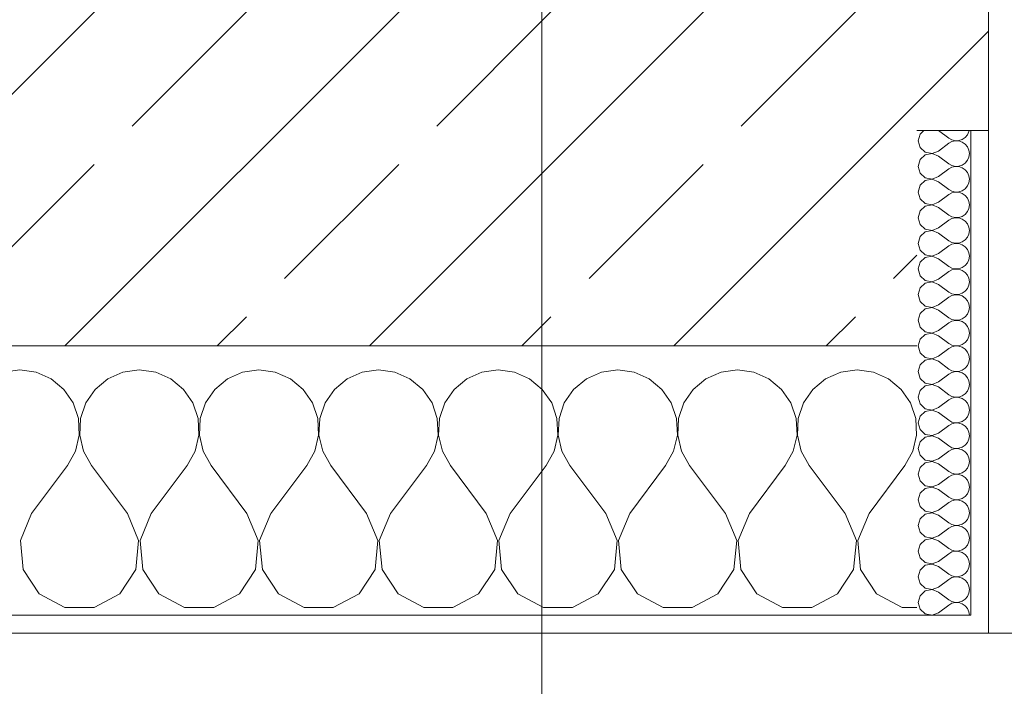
# Model space of a CAD drawing. Header units: metres. Extents: x -3.6 to 85.2, y -11 to 16.8.
# Tile 334 of 508: x 40.2 to 40.749, y -0.185 to 0.187. Entities that reach past the tile are written whole.
import ezdxf

# ---------------------------------------------------------------- set-up
doc = ezdxf.new("R2010")
doc.units = ezdxf.units.M
doc.header["$MEASUREMENT"] = 0
for name, color, linetype in [('154 - Bemaßung_ Beschriftung.Ausbau - Deckenspiegel', 7, 'Continuous'), ('604 - Struktur.Wand Aussen', 7, 'Continuous'), ('Neubau_401 - Zone.Raum_ Raumbegrenzung_ Whg.', 7, 'Continuous')]:
    doc.layers.add(name, color=color, linetype=linetype)
doc.styles.add('ERSTELLTER_STIL_2', font='txt')
doc.dimstyles.new('ERSTELLTER_STIL__1', dxfattribs={"dimtxt": 0.1, "dimasz": 0.0532, "dimexe": 0.18, "dimexo": 0.0625, "dimgap": 0, "dimtad": 1, "dimtih": 1, "dimtoh": 1, "dimzin": 0, "dimdsep": 46, "dimtxsty": 'ERSTELLTER_STIL_2', "dimblk": 'ARROWHEAD_2', "dimblk1": 'ARROWHEAD_2', "dimblk2": 'ARROWHEAD_2', "dimcen": 0.09, "dimse1": 1, "dimse2": 1, "dimclrd": 7, "dimclre": 7, "dimclrt": 7, "dimazin": 0, "dimtfac": 1, "dimtdec": 4, "dimtmove": 0, "dimatfit": 3, "dimfxl": 1, "dimtolj": 1, "dimtzin": 0, "dimarcsym": 0})
pattern_1 = [(0, (0, 0), (0, 0.08660254), [0, -0.05]), (0, (0.025, 0.0433), (0, 0.08660254), [0, -0.05])]

# ---------------------------------------------------------------- blocks, each defined once
blk = doc.blocks.new('*X130')
at = {"layer": '604 - Struktur.Wand Aussen', "color": 7, "linetype": 'Continuous', "lineweight": 5}
for p, q in [((40.2, -0.00833), (40.19089, -0.0096)), ((40.20911, -0.0096), (40.2, -0.00833)), ((40.21752, -0.01331), (40.20911, -0.0096)), ((40.25756, -0.0096), (40.24914, -0.01331)), ((40.26667, -0.00833), (40.25756, -0.0096)), ((40.27578, -0.0096), (40.26667, -0.00833)), ((40.28419, -0.01331), (40.27578, -0.0096)), ((40.32422, -0.0096), (40.31581, -0.01331)), ((40.33333, -0.00833), (40.32422, -0.0096)), ((40.34244, -0.0096), (40.33333, -0.00833)), ((40.35086, -0.01331), (40.34244, -0.0096)), ((40.39089, -0.0096), (40.38248, -0.01331)), ((40.4, -0.00833), (40.39089, -0.0096)), ((40.40911, -0.0096), (40.4, -0.00833)), ((40.41752, -0.01331), (40.40911, -0.0096)), ((40.45756, -0.0096), (40.44914, -0.01331)), ((40.46667, -0.00833), (40.45756, -0.0096)), ((40.47578, -0.0096), (40.46667, -0.00833)), ((40.48419, -0.01331), (40.47578, -0.0096)), ((40.52422, -0.0096), (40.51581, -0.01331)), ((40.53333, -0.00833), (40.52422, -0.0096)), ((40.54244, -0.0096), (40.53333, -0.00833)), ((40.55086, -0.01331), (40.54244, -0.0096)), ((40.59089, -0.0096), (40.58248, -0.01331)), ((40.6, -0.00833), (40.59089, -0.0096)), ((40.60911, -0.0096), (40.6, -0.00833)), ((40.61752, -0.01331), (40.60911, -0.0096)), ((40.65756, -0.0096), (40.64914, -0.01331)), ((40.66667, -0.00833), (40.65756, -0.0096)), ((40.67578, -0.0096), (40.66667, -0.00833)), ((40.68419, -0.01331), (40.67578, -0.0096)), ((40.22461, -0.01918), (40.21752, -0.01331)), ((40.24914, -0.01331), (40.24206, -0.01918)), ((40.29127, -0.01918), (40.28419, -0.01331)), ((40.31581, -0.01331), (40.30873, -0.01918)), ((40.35794, -0.01918), (40.35086, -0.01331)), ((40.38248, -0.01331), (40.37539, -0.01918)), ((40.42461, -0.01918), (40.41752, -0.01331)), ((40.44914, -0.01331), (40.44206, -0.01918)), ((40.49127, -0.01918), (40.48419, -0.01331)), ((40.51581, -0.01331), (40.50873, -0.01918)), ((40.55794, -0.01918), (40.55086, -0.01331)), ((40.58248, -0.01331), (40.57539, -0.01918)), ((40.62461, -0.01918), (40.61752, -0.01331)), ((40.64914, -0.01331), (40.64206, -0.01918)), ((40.69127, -0.01918), (40.68419, -0.01331)), ((40.22981, -0.02676), (40.22461, -0.01918)), ((40.24206, -0.01918), (40.23685, -0.02676)), ((40.29648, -0.02676), (40.29127, -0.01918)), ((40.30873, -0.01918), (40.30352, -0.02676)), ((40.36315, -0.02676), (40.35794, -0.01918)), ((40.37539, -0.01918), (40.37019, -0.02676)), ((40.42981, -0.02676), (40.42461, -0.01918)), ((40.44206, -0.01918), (40.43685, -0.02676)), ((40.49648, -0.02676), (40.49127, -0.01918)), ((40.50873, -0.01918), (40.50352, -0.02676)), ((40.56315, -0.02676), (40.55794, -0.01918)), ((40.57539, -0.01918), (40.57019, -0.02676)), ((40.62981, -0.02676), (40.62461, -0.01918)), ((40.64206, -0.01918), (40.63685, -0.02676)), ((40.69648, -0.02676), (40.69127, -0.01918)), ((40.23275, -0.03547), (40.22981, -0.02676)), ((40.23685, -0.02676), (40.23391, -0.03547)), ((40.29942, -0.03547), (40.29648, -0.02676)), ((40.30352, -0.02676), (40.30058, -0.03547)), ((40.36609, -0.03547), (40.36315, -0.02676)), ((40.37019, -0.02676), (40.36725, -0.03547)), ((40.43275, -0.03547), (40.42981, -0.02676)), ((40.43685, -0.02676), (40.43391, -0.03547)), ((40.49942, -0.03547), (40.49648, -0.02676)), ((40.50352, -0.02676), (40.50058, -0.03547)), ((40.56609, -0.03547), (40.56315, -0.02676)), ((40.57019, -0.02676), (40.56725, -0.03547)), ((40.63275, -0.03547), (40.62981, -0.02676)), ((40.63685, -0.02676), (40.63391, -0.03547)), ((40.69942, -0.03547), (40.69648, -0.02676)), ((40.2332, -0.04466), (40.23275, -0.03547)), ((40.23391, -0.03547), (40.23347, -0.04466)), ((40.29987, -0.04466), (40.29942, -0.03547)), ((40.30058, -0.03547), (40.30013, -0.04466)), ((40.36653, -0.04466), (40.36609, -0.03547)), ((40.36725, -0.03547), (40.3668, -0.04466)), ((40.4332, -0.04466), (40.43275, -0.03547)), ((40.43391, -0.03547), (40.43347, -0.04466)), ((40.49987, -0.04466), (40.49942, -0.03547)), ((40.50058, -0.03547), (40.50013, -0.04466)), ((40.56653, -0.04466), (40.56609, -0.03547)), ((40.56725, -0.03547), (40.5668, -0.04466)), ((40.6332, -0.04466), (40.63275, -0.03547)), ((40.63391, -0.03547), (40.63347, -0.04466)), ((40.69987, -0.04466), (40.69942, -0.03547)), ((40.23112, -0.05362), (40.2332, -0.04466)), ((40.23347, -0.04466), (40.23555, -0.05362)), ((40.29778, -0.05362), (40.29987, -0.04466)), ((40.30013, -0.04466), (40.30222, -0.05362)), ((40.36445, -0.05362), (40.36653, -0.04466)), ((40.3668, -0.04466), (40.36888, -0.05362)), ((40.43112, -0.05362), (40.4332, -0.04466)), ((40.43347, -0.04466), (40.43555, -0.05362)), ((40.49778, -0.05362), (40.49987, -0.04466)), ((40.50013, -0.04466), (40.50222, -0.05362)), ((40.56445, -0.05362), (40.56653, -0.04466)), ((40.5668, -0.04466), (40.56888, -0.05362)), ((40.63112, -0.05362), (40.6332, -0.04466)), ((40.63347, -0.04466), (40.63555, -0.05362)), ((40.69778, -0.05362), (40.69987, -0.04466)), ((40.22667, -0.06167), (40.23112, -0.05362)), ((40.23555, -0.05362), (40.24, -0.06167)), ((40.29333, -0.06167), (40.29778, -0.05362)), ((40.30222, -0.05362), (40.30667, -0.06167)), ((40.36, -0.06167), (40.36445, -0.05362)), ((40.36888, -0.05362), (40.37333, -0.06167)), ((40.42667, -0.06167), (40.43112, -0.05362)), ((40.43555, -0.05362), (40.44, -0.06167)), ((40.49333, -0.06167), (40.49778, -0.05362)), ((40.50222, -0.05362), (40.50667, -0.06167)), ((40.56, -0.06167), (40.56445, -0.05362)), ((40.56888, -0.05362), (40.57333, -0.06167)), ((40.62667, -0.06167), (40.63112, -0.05362)), ((40.63555, -0.05362), (40.64, -0.06167)), ((40.69333, -0.06167), (40.69778, -0.05362)), ((40.20667, -0.08833), (40.22667, -0.06167)), ((40.26, -0.08833), (40.24, -0.06167)), ((40.27333, -0.08833), (40.29333, -0.06167)), ((40.32667, -0.08833), (40.30667, -0.06167)), ((40.34, -0.08833), (40.36, -0.06167)), ((40.39333, -0.08833), (40.37333, -0.06167)), ((40.40667, -0.08833), (40.42667, -0.06167)), ((40.46, -0.08833), (40.44, -0.06167)), ((40.47333, -0.08833), (40.49333, -0.06167)), ((40.52667, -0.08833), (40.50667, -0.06167)), ((40.54, -0.08833), (40.56, -0.06167)), ((40.59333, -0.08833), (40.57333, -0.06167)), ((40.60667, -0.08833), (40.62667, -0.06167)), ((40.66, -0.08833), (40.64, -0.06167)), ((40.67333, -0.08833), (40.69333, -0.06167)), ((40.20667, -0.08833), (40.20038, -0.1033)), ((40.26629, -0.1033), (40.26, -0.08833)), ((40.27333, -0.08833), (40.26705, -0.1033)), ((40.33295, -0.1033), (40.32667, -0.08833)), ((40.34, -0.08833), (40.33371, -0.1033)), ((40.39962, -0.1033), (40.39333, -0.08833)), ((40.40667, -0.08833), (40.40038, -0.1033)), ((40.46629, -0.1033), (40.46, -0.08833)), ((40.47333, -0.08833), (40.46705, -0.1033)), ((40.53295, -0.1033), (40.52667, -0.08833)), ((40.54, -0.08833), (40.53371, -0.1033)), ((40.59962, -0.1033), (40.59333, -0.08833)), ((40.60667, -0.08833), (40.60038, -0.1033)), ((40.66629, -0.1033), (40.66, -0.08833)), ((40.67333, -0.08833), (40.66705, -0.1033)), ((40.20038, -0.1033), (40.20192, -0.11947)), ((40.26475, -0.11947), (40.26629, -0.1033)), ((40.26705, -0.1033), (40.26858, -0.11947)), ((40.33142, -0.11947), (40.33295, -0.1033)), ((40.33371, -0.1033), (40.33525, -0.11947)), ((40.39808, -0.11947), (40.39962, -0.1033)), ((40.40038, -0.1033), (40.40192, -0.11947)), ((40.46475, -0.11947), (40.46629, -0.1033)), ((40.46705, -0.1033), (40.46858, -0.11947)), ((40.53142, -0.11947), (40.53295, -0.1033)), ((40.53371, -0.1033), (40.53525, -0.11947)), ((40.59808, -0.11947), (40.59962, -0.1033)), ((40.60038, -0.1033), (40.60192, -0.11947)), ((40.66475, -0.11947), (40.66629, -0.1033)), ((40.66705, -0.1033), (40.66858, -0.11947)), ((40.20192, -0.11947), (40.2109, -0.13299)), ((40.25576, -0.13299), (40.26475, -0.11947)), ((40.26858, -0.11947), (40.27757, -0.13299)), ((40.32243, -0.13299), (40.33142, -0.11947)), ((40.33525, -0.11947), (40.34424, -0.13299)), ((40.3891, -0.13299), (40.39808, -0.11947)), ((40.40192, -0.11947), (40.4109, -0.13299)), ((40.45576, -0.13299), (40.46475, -0.11947)), ((40.46858, -0.11947), (40.47757, -0.13299)), ((40.52243, -0.13299), (40.53142, -0.11947)), ((40.53525, -0.11947), (40.54424, -0.13299)), ((40.5891, -0.13299), (40.59808, -0.11947)), ((40.60192, -0.11947), (40.6109, -0.13299)), ((40.65576, -0.13299), (40.66475, -0.11947)), ((40.66858, -0.11947), (40.67757, -0.13299)), ((40.2109, -0.13299), (40.22521, -0.14066)), ((40.24145, -0.14066), (40.25576, -0.13299)), ((40.27757, -0.13299), (40.29188, -0.14066)), ((40.30812, -0.14066), (40.32243, -0.13299)), ((40.34424, -0.13299), (40.35855, -0.14066)), ((40.37479, -0.14066), (40.3891, -0.13299)), ((40.4109, -0.13299), (40.42521, -0.14066)), ((40.44145, -0.14066), (40.45576, -0.13299)), ((40.47757, -0.13299), (40.49188, -0.14066)), ((40.50812, -0.14066), (40.52243, -0.13299)), ((40.54424, -0.13299), (40.55855, -0.14066)), ((40.57479, -0.14066), (40.5891, -0.13299)), ((40.6109, -0.13299), (40.62521, -0.14066)), ((40.64145, -0.14066), (40.65576, -0.13299)), ((40.67757, -0.13299), (40.69188, -0.14066)), ((40.22521, -0.14066), (40.24145, -0.14066)), ((40.29188, -0.14066), (40.30812, -0.14066)), ((40.35855, -0.14066), (40.37479, -0.14066)), ((40.42521, -0.14066), (40.44145, -0.14066)), ((40.49188, -0.14066), (40.50812, -0.14066)), ((40.55855, -0.14066), (40.57479, -0.14066)), ((40.62521, -0.14066), (40.64145, -0.14066)), ((40.69188, -0.14066), (40.7, -0.14066))]:
    blk.add_line(p, q, dxfattribs=at)
blk = doc.blocks.new('*X136')
at = {"layer": '604 - Struktur.Wand Aussen', "color": 7, "linetype": 'Continuous', "lineweight": 5}
for p, q in [((40.70178, 0.12304), (40.70071, 0.11929)), ((40.70392, 0.125), (40.70178, 0.12304)), ((40.71214, 0.125), (40.71786, 0.12071)), ((40.72534, 0.12004), (40.72696, 0.12116)), ((40.72696, 0.12116), (40.72822, 0.12267)), ((40.72822, 0.12267), (40.72901, 0.12448)), ((40.72901, 0.12448), (40.72909, 0.125)), ((40.70071, 0.11929), (40.70178, 0.11553)), ((40.70178, 0.11553), (40.70466, 0.1129)), ((40.71214, 0.11357), (40.71786, 0.11786)), ((40.71786, 0.12071), (40.71958, 0.11976)), ((40.71958, 0.11881), (40.71786, 0.11786)), ((40.71958, 0.11976), (40.7215, 0.11931)), ((40.7215, 0.11926), (40.71958, 0.11881)), ((40.7215, 0.11931), (40.72347, 0.11941)), ((40.72347, 0.11916), (40.7215, 0.11926)), ((40.72347, 0.11941), (40.72534, 0.12004)), ((40.72534, 0.11853), (40.72347, 0.11916)), ((40.72696, 0.11742), (40.72534, 0.11853)), ((40.72822, 0.1159), (40.72696, 0.11742)), ((40.72901, 0.11409), (40.72822, 0.1159)), ((40.70466, 0.11139), (40.70178, 0.10876)), ((40.70466, 0.1129), (40.7085, 0.11217)), ((40.7085, 0.11211), (40.70466, 0.11139)), ((40.7085, 0.11217), (40.71214, 0.11357)), ((40.71214, 0.11071), (40.7085, 0.11211)), ((40.71214, 0.11071), (40.71786, 0.10643)), ((40.72822, 0.10839), (40.72901, 0.11019)), ((40.72929, 0.11214), (40.72901, 0.11409)), ((40.72901, 0.11019), (40.72929, 0.11214)), ((40.70178, 0.10876), (40.70071, 0.105)), ((40.70071, 0.105), (40.70178, 0.10124)), ((40.71786, 0.10643), (40.71958, 0.10547)), ((40.71958, 0.10453), (40.71786, 0.10357)), ((40.71958, 0.10547), (40.7215, 0.10503)), ((40.7215, 0.10497), (40.71958, 0.10453)), ((40.7215, 0.10503), (40.72347, 0.10512)), ((40.72347, 0.10488), (40.7215, 0.10497)), ((40.72347, 0.10512), (40.72534, 0.10575)), ((40.72534, 0.10425), (40.72347, 0.10488)), ((40.72534, 0.10575), (40.72696, 0.10687)), ((40.72696, 0.10687), (40.72822, 0.10839)), ((40.70178, 0.10124), (40.70466, 0.09861)), ((40.7085, 0.09789), (40.71214, 0.09929)), ((40.71214, 0.09929), (40.71786, 0.10357)), ((40.72696, 0.10313), (40.72534, 0.10425)), ((40.72822, 0.10161), (40.72696, 0.10313)), ((40.72901, 0.09981), (40.72822, 0.10161)), ((40.72929, 0.09786), (40.72901, 0.09981)), ((40.70178, 0.09447), (40.70071, 0.09071)), ((40.70466, 0.0971), (40.70178, 0.09447)), ((40.70466, 0.09861), (40.7085, 0.09789)), ((40.7085, 0.09783), (40.70466, 0.0971)), ((40.71214, 0.09643), (40.7085, 0.09783)), ((40.71214, 0.09643), (40.71786, 0.09214)), ((40.72696, 0.09258), (40.72822, 0.0941)), ((40.72822, 0.0941), (40.72901, 0.09591)), ((40.72901, 0.09591), (40.72929, 0.09786)), ((40.70071, 0.09071), (40.70178, 0.08696)), ((40.71214, 0.085), (40.71786, 0.08929)), ((40.71786, 0.09214), (40.71958, 0.09119)), ((40.71958, 0.09024), (40.71786, 0.08929)), ((40.71958, 0.09119), (40.7215, 0.09074)), ((40.7215, 0.09069), (40.71958, 0.09024)), ((40.7215, 0.09074), (40.72347, 0.09084)), ((40.72347, 0.09059), (40.7215, 0.09069)), ((40.72347, 0.09084), (40.72534, 0.09147)), ((40.72534, 0.08996), (40.72347, 0.09059)), ((40.72534, 0.09147), (40.72696, 0.09258)), ((40.72696, 0.08884), (40.72534, 0.08996)), ((40.72822, 0.08733), (40.72696, 0.08884)), ((40.70178, 0.08696), (40.70466, 0.08433)), ((40.70466, 0.08282), (40.70178, 0.08018)), ((40.70466, 0.08433), (40.7085, 0.0836)), ((40.7085, 0.08354), (40.70466, 0.08282)), ((40.7085, 0.0836), (40.71214, 0.085)), ((40.71214, 0.08214), (40.7085, 0.08354)), ((40.72901, 0.08552), (40.72822, 0.08733)), ((40.72929, 0.08357), (40.72901, 0.08552)), ((40.72901, 0.08162), (40.72929, 0.08357)), ((40.70178, 0.08018), (40.70071, 0.07643)), ((40.71214, 0.08214), (40.71786, 0.07786)), ((40.71786, 0.07786), (40.71958, 0.0769)), ((40.71958, 0.0769), (40.7215, 0.07646)), ((40.72347, 0.07655), (40.72534, 0.07718)), ((40.72534, 0.07718), (40.72696, 0.0783)), ((40.72696, 0.0783), (40.72822, 0.07982)), ((40.72822, 0.07982), (40.72901, 0.08162)), ((40.70071, 0.07643), (40.70178, 0.07267)), ((40.70178, 0.07267), (40.70466, 0.07004)), ((40.71214, 0.07071), (40.71786, 0.075)), ((40.71958, 0.07595), (40.71786, 0.075)), ((40.7215, 0.0764), (40.71958, 0.07595)), ((40.7215, 0.07646), (40.72347, 0.07655)), ((40.72347, 0.0763), (40.7215, 0.0764)), ((40.72534, 0.07567), (40.72347, 0.0763)), ((40.72696, 0.07456), (40.72534, 0.07567)), ((40.72822, 0.07304), (40.72696, 0.07456)), ((40.72901, 0.07124), (40.72822, 0.07304)), ((40.70178, 0.0659), (40.70071, 0.06214)), ((40.70466, 0.06853), (40.70178, 0.0659)), ((40.70466, 0.07004), (40.7085, 0.06931)), ((40.7085, 0.06926), (40.70466, 0.06853)), ((40.7085, 0.06931), (40.71214, 0.07071)), ((40.71214, 0.06786), (40.7085, 0.06926)), ((40.71214, 0.06786), (40.71786, 0.06357)), ((40.72822, 0.06553), (40.72901, 0.06733)), ((40.72929, 0.06929), (40.72901, 0.07124)), ((40.72901, 0.06733), (40.72929, 0.06929)), ((40.70071, 0.06214), (40.70178, 0.05839)), ((40.71214, 0.05643), (40.71786, 0.06071)), ((40.71786, 0.06357), (40.71958, 0.06262)), ((40.71958, 0.06167), (40.71786, 0.06071)), ((40.71958, 0.06262), (40.7215, 0.06217)), ((40.7215, 0.06211), (40.71958, 0.06167)), ((40.7215, 0.06217), (40.72347, 0.06227)), ((40.72347, 0.06202), (40.7215, 0.06211)), ((40.72347, 0.06227), (40.72534, 0.0629)), ((40.72534, 0.06139), (40.72347, 0.06202)), ((40.72534, 0.0629), (40.72696, 0.06401)), ((40.72696, 0.06027), (40.72534, 0.06139)), ((40.72696, 0.06401), (40.72822, 0.06553)), ((40.70178, 0.05839), (40.70466, 0.05575)), ((40.70466, 0.05575), (40.7085, 0.05503)), ((40.7085, 0.05497), (40.70466, 0.05425)), ((40.7085, 0.05503), (40.71214, 0.05643)), ((40.71214, 0.05357), (40.7085, 0.05497)), ((40.72822, 0.05876), (40.72696, 0.06027)), ((40.72901, 0.05695), (40.72822, 0.05876)), ((40.72929, 0.055), (40.72901, 0.05695)), ((40.72901, 0.05305), (40.72929, 0.055)), ((40.70178, 0.05161), (40.70071, 0.04786)), ((40.70466, 0.05425), (40.70178, 0.05161)), ((40.71214, 0.05357), (40.71786, 0.04929)), ((40.72534, 0.04861), (40.72696, 0.04973)), ((40.72696, 0.04973), (40.72822, 0.05124)), ((40.72822, 0.05124), (40.72901, 0.05305)), ((40.70071, 0.04786), (40.70178, 0.0441)), ((40.70178, 0.0441), (40.70466, 0.04147)), ((40.71214, 0.04214), (40.71786, 0.04643)), ((40.71786, 0.04929), (40.71958, 0.04833)), ((40.71958, 0.04738), (40.71786, 0.04643)), ((40.71958, 0.04833), (40.7215, 0.04789)), ((40.7215, 0.04783), (40.71958, 0.04738)), ((40.7215, 0.04789), (40.72347, 0.04798)), ((40.72347, 0.04773), (40.7215, 0.04783)), ((40.72347, 0.04798), (40.72534, 0.04861)), ((40.72534, 0.0471), (40.72347, 0.04773)), ((40.72696, 0.04599), (40.72534, 0.0471)), ((40.72822, 0.04447), (40.72696, 0.04599)), ((40.72901, 0.04267), (40.72822, 0.04447)), ((40.70466, 0.03996), (40.70178, 0.03733)), ((40.70466, 0.04147), (40.7085, 0.04074)), ((40.7085, 0.04069), (40.70466, 0.03996)), ((40.7085, 0.04074), (40.71214, 0.04214)), ((40.71214, 0.03929), (40.7085, 0.04069)), ((40.71214, 0.03929), (40.71786, 0.035)), ((40.72822, 0.03696), (40.72901, 0.03876)), ((40.72929, 0.04071), (40.72901, 0.04267)), ((40.72901, 0.03876), (40.72929, 0.04071)), ((40.70178, 0.03733), (40.70071, 0.03357)), ((40.70071, 0.03357), (40.70178, 0.02982)), ((40.71786, 0.035), (40.71958, 0.03405)), ((40.71958, 0.0331), (40.71786, 0.03214)), ((40.71958, 0.03405), (40.7215, 0.0336)), ((40.7215, 0.03354), (40.71958, 0.0331)), ((40.7215, 0.0336), (40.72347, 0.0337)), ((40.72347, 0.03345), (40.7215, 0.03354)), ((40.72347, 0.0337), (40.72534, 0.03433)), ((40.72534, 0.03282), (40.72347, 0.03345)), ((40.72534, 0.03433), (40.72696, 0.03544)), ((40.72696, 0.03544), (40.72822, 0.03696)), ((40.70178, 0.02982), (40.70466, 0.02718)), ((40.7085, 0.02646), (40.71214, 0.02786)), ((40.71214, 0.02786), (40.71786, 0.03214)), ((40.72696, 0.0317), (40.72534, 0.03282)), ((40.72822, 0.03018), (40.72696, 0.0317)), ((40.72901, 0.02838), (40.72822, 0.03018)), ((40.72929, 0.02643), (40.72901, 0.02838)), ((40.70178, 0.02304), (40.70071, 0.01929)), ((40.70466, 0.02567), (40.70178, 0.02304)), ((40.70466, 0.02718), (40.7085, 0.02646)), ((40.7085, 0.0264), (40.70466, 0.02567)), ((40.71214, 0.025), (40.7085, 0.0264)), ((40.71214, 0.025), (40.71786, 0.02071)), ((40.72696, 0.02116), (40.72822, 0.02267)), ((40.72822, 0.02267), (40.72901, 0.02448)), ((40.72901, 0.02448), (40.72929, 0.02643)), ((40.70071, 0.01929), (40.70178, 0.01553)), ((40.71214, 0.01357), (40.71786, 0.01786)), ((40.71786, 0.02071), (40.71958, 0.01976)), ((40.71958, 0.01881), (40.71786, 0.01786)), ((40.71958, 0.01976), (40.7215, 0.01931)), ((40.7215, 0.01926), (40.71958, 0.01881)), ((40.7215, 0.01931), (40.72347, 0.01941)), ((40.72347, 0.01916), (40.7215, 0.01926)), ((40.72347, 0.01941), (40.72534, 0.02004)), ((40.72534, 0.01853), (40.72347, 0.01916)), ((40.72534, 0.02004), (40.72696, 0.02116)), ((40.72696, 0.01742), (40.72534, 0.01853)), ((40.72822, 0.0159), (40.72696, 0.01742)), ((40.70178, 0.01553), (40.70466, 0.0129)), ((40.70466, 0.01139), (40.70178, 0.00876)), ((40.70466, 0.0129), (40.7085, 0.01217)), ((40.7085, 0.01211), (40.70466, 0.01139)), ((40.7085, 0.01217), (40.71214, 0.01357)), ((40.71214, 0.01071), (40.7085, 0.01211)), ((40.72901, 0.01409), (40.72822, 0.0159)), ((40.72929, 0.01214), (40.72901, 0.01409)), ((40.72901, 0.01019), (40.72929, 0.01214)), ((40.70178, 0.00876), (40.70071, 0.005)), ((40.71214, 0.01071), (40.71786, 0.00643)), ((40.71786, 0.00643), (40.71958, 0.00547)), ((40.72347, 0.00512), (40.72534, 0.00575)), ((40.72534, 0.00575), (40.72696, 0.00687)), ((40.72696, 0.00687), (40.72822, 0.00839)), ((40.72822, 0.00839), (40.72901, 0.01019)), ((40.70071, 0.005), (40.70178, 0.00124)), ((40.70178, 0.00124), (40.70466, -0.00139)), ((40.71214, -0.00071), (40.71786, 0.00357)), ((40.71958, 0.00453), (40.71786, 0.00357)), ((40.71958, 0.00547), (40.7215, 0.00503)), ((40.7215, 0.00497), (40.71958, 0.00453)), ((40.7215, 0.00503), (40.72347, 0.00512)), ((40.72347, 0.00488), (40.7215, 0.00497)), ((40.72534, 0.00425), (40.72347, 0.00488)), ((40.72696, 0.00313), (40.72534, 0.00425)), ((40.72822, 0.00161), (40.72696, 0.00313)), ((40.72901, -0.00019), (40.72822, 0.00161)), ((40.70466, -0.0029), (40.70178, -0.00553)), ((40.70466, -0.00139), (40.7085, -0.00211)), ((40.7085, -0.00217), (40.70466, -0.0029)), ((40.7085, -0.00211), (40.71214, -0.00071)), ((40.71214, -0.00357), (40.7085, -0.00217)), ((40.71214, -0.00357), (40.71786, -0.00786)), ((40.72822, -0.0059), (40.72901, -0.00409)), ((40.72929, -0.00214), (40.72901, -0.00019)), ((40.72901, -0.00409), (40.72929, -0.00214)), ((40.70178, -0.00553), (40.70071, -0.00929)), ((40.70071, -0.00929), (40.70178, -0.01304)), ((40.71214, -0.015), (40.71786, -0.01071)), ((40.71786, -0.00786), (40.71958, -0.00881)), ((40.71958, -0.00976), (40.71786, -0.01071)), ((40.71958, -0.00881), (40.7215, -0.00926)), ((40.7215, -0.00931), (40.71958, -0.00976)), ((40.7215, -0.00926), (40.72347, -0.00916)), ((40.72347, -0.00941), (40.7215, -0.00931)), ((40.72347, -0.00916), (40.72534, -0.00853)), ((40.72534, -0.01004), (40.72347, -0.00941)), ((40.72534, -0.00853), (40.72696, -0.00742)), ((40.72696, -0.01116), (40.72534, -0.01004)), ((40.72696, -0.00742), (40.72822, -0.0059)), ((40.70178, -0.01304), (40.70466, -0.01567)), ((40.70466, -0.01567), (40.7085, -0.0164)), ((40.7085, -0.01646), (40.70466, -0.01718)), ((40.7085, -0.0164), (40.71214, -0.015)), ((40.71214, -0.01786), (40.7085, -0.01646)), ((40.72822, -0.01267), (40.72696, -0.01116)), ((40.72901, -0.01448), (40.72822, -0.01267)), ((40.72929, -0.01643), (40.72901, -0.01448)), ((40.72901, -0.01838), (40.72929, -0.01643)), ((40.70178, -0.01982), (40.70071, -0.02357)), ((40.70466, -0.01718), (40.70178, -0.01982)), ((40.71214, -0.01786), (40.71786, -0.02214)), ((40.72534, -0.02282), (40.72696, -0.0217)), ((40.72696, -0.0217), (40.72822, -0.02018)), ((40.72822, -0.02018), (40.72901, -0.01838)), ((40.70071, -0.02357), (40.70178, -0.02733)), ((40.70178, -0.02733), (40.70466, -0.02996)), ((40.71214, -0.02929), (40.71786, -0.025)), ((40.71786, -0.02214), (40.71958, -0.0231)), ((40.71958, -0.02405), (40.71786, -0.025)), ((40.71958, -0.0231), (40.7215, -0.02354)), ((40.7215, -0.0236), (40.71958, -0.02405)), ((40.7215, -0.02354), (40.72347, -0.02345)), ((40.72347, -0.0237), (40.7215, -0.0236)), ((40.72347, -0.02345), (40.72534, -0.02282)), ((40.72534, -0.02433), (40.72347, -0.0237)), ((40.72696, -0.02544), (40.72534, -0.02433)), ((40.72822, -0.02696), (40.72696, -0.02544)), ((40.72901, -0.02876), (40.72822, -0.02696)), ((40.70466, -0.03147), (40.70178, -0.0341)), ((40.70466, -0.02996), (40.7085, -0.03069)), ((40.7085, -0.03074), (40.70466, -0.03147)), ((40.7085, -0.03069), (40.71214, -0.02929)), ((40.71214, -0.03214), (40.7085, -0.03074)), ((40.71214, -0.03214), (40.71786, -0.03643)), ((40.72822, -0.03447), (40.72901, -0.03267)), ((40.72929, -0.03071), (40.72901, -0.02876)), ((40.72901, -0.03267), (40.72929, -0.03071)), ((40.70178, -0.0341), (40.70071, -0.03786)), ((40.70071, -0.03786), (40.70178, -0.04161)), ((40.71786, -0.03643), (40.71958, -0.03738)), ((40.71958, -0.03833), (40.71786, -0.03929)), ((40.71958, -0.03738), (40.7215, -0.03783)), ((40.7215, -0.03789), (40.71958, -0.03833)), ((40.7215, -0.03783), (40.72347, -0.03773)), ((40.72347, -0.03798), (40.7215, -0.03789)), ((40.72347, -0.03773), (40.72534, -0.0371)), ((40.72534, -0.03861), (40.72347, -0.03798)), ((40.72534, -0.0371), (40.72696, -0.03599)), ((40.72696, -0.03599), (40.72822, -0.03447)), ((40.70178, -0.04161), (40.70466, -0.04425)), ((40.7085, -0.04497), (40.71214, -0.04357)), ((40.71214, -0.04357), (40.71786, -0.03929)), ((40.72696, -0.03973), (40.72534, -0.03861)), ((40.72822, -0.04124), (40.72696, -0.03973)), ((40.72901, -0.04305), (40.72822, -0.04124)), ((40.72929, -0.045), (40.72901, -0.04305)), ((40.70178, -0.04839), (40.70071, -0.05214)), ((40.70466, -0.04575), (40.70178, -0.04839)), ((40.70466, -0.04425), (40.7085, -0.04497)), ((40.7085, -0.04503), (40.70466, -0.04575)), ((40.71214, -0.04643), (40.7085, -0.04503)), ((40.71214, -0.04643), (40.71786, -0.05071)), ((40.72696, -0.05027), (40.72822, -0.04876)), ((40.72822, -0.04876), (40.72901, -0.04695)), ((40.72901, -0.04695), (40.72929, -0.045)), ((40.70071, -0.05214), (40.70178, -0.0559)), ((40.71214, -0.05786), (40.71786, -0.05357)), ((40.71786, -0.05071), (40.71958, -0.05167)), ((40.71958, -0.05262), (40.71786, -0.05357)), ((40.71958, -0.05167), (40.7215, -0.05211)), ((40.7215, -0.05217), (40.71958, -0.05262)), ((40.7215, -0.05211), (40.72347, -0.05202)), ((40.72347, -0.05227), (40.7215, -0.05217)), ((40.72347, -0.05202), (40.72534, -0.05139)), ((40.72534, -0.0529), (40.72347, -0.05227)), ((40.72534, -0.05139), (40.72696, -0.05027)), ((40.72696, -0.05401), (40.72534, -0.0529)), ((40.72822, -0.05553), (40.72696, -0.05401)), ((40.70178, -0.0559), (40.70466, -0.05853)), ((40.70466, -0.06004), (40.70178, -0.06267)), ((40.70466, -0.05853), (40.7085, -0.05926)), ((40.7085, -0.05931), (40.70466, -0.06004)), ((40.7085, -0.05926), (40.71214, -0.05786)), ((40.71214, -0.06071), (40.7085, -0.05931)), ((40.72901, -0.05733), (40.72822, -0.05553)), ((40.72929, -0.05929), (40.72901, -0.05733)), ((40.72901, -0.06124), (40.72929, -0.05929)), ((40.70178, -0.06267), (40.70071, -0.06643)), ((40.71214, -0.06071), (40.71786, -0.065)), ((40.71786, -0.065), (40.71958, -0.06595)), ((40.72347, -0.0663), (40.72534, -0.06567)), ((40.72534, -0.06567), (40.72696, -0.06456)), ((40.72696, -0.06456), (40.72822, -0.06304)), ((40.72822, -0.06304), (40.72901, -0.06124)), ((40.70071, -0.06643), (40.70178, -0.07018)), ((40.70178, -0.07018), (40.70466, -0.07282)), ((40.71214, -0.07214), (40.71786, -0.06786)), ((40.71958, -0.0669), (40.71786, -0.06786)), ((40.71958, -0.06595), (40.7215, -0.0664)), ((40.7215, -0.06646), (40.71958, -0.0669)), ((40.7215, -0.0664), (40.72347, -0.0663)), ((40.72347, -0.06655), (40.7215, -0.06646)), ((40.72534, -0.06718), (40.72347, -0.06655)), ((40.72696, -0.0683), (40.72534, -0.06718)), ((40.72822, -0.06982), (40.72696, -0.0683)), ((40.72901, -0.07162), (40.72822, -0.06982)), ((40.70466, -0.07433), (40.70178, -0.07696)), ((40.70466, -0.07282), (40.7085, -0.07354)), ((40.7085, -0.0736), (40.70466, -0.07433)), ((40.7085, -0.07354), (40.71214, -0.07214)), ((40.71214, -0.075), (40.7085, -0.0736)), ((40.71214, -0.075), (40.71786, -0.07929)), ((40.72822, -0.07733), (40.72901, -0.07552)), ((40.72929, -0.07357), (40.72901, -0.07162)), ((40.72901, -0.07552), (40.72929, -0.07357)), ((40.70178, -0.07696), (40.70071, -0.08071)), ((40.70071, -0.08071), (40.70178, -0.08447)), ((40.71214, -0.08643), (40.71786, -0.08214)), ((40.71786, -0.07929), (40.71958, -0.08024)), ((40.71958, -0.08119), (40.71786, -0.08214)), ((40.71958, -0.08024), (40.7215, -0.08069)), ((40.7215, -0.08074), (40.71958, -0.08119)), ((40.7215, -0.08069), (40.72347, -0.08059)), ((40.72347, -0.08084), (40.7215, -0.08074)), ((40.72347, -0.08059), (40.72534, -0.07996)), ((40.72534, -0.08147), (40.72347, -0.08084)), ((40.72534, -0.07996), (40.72696, -0.07884)), ((40.72696, -0.08258), (40.72534, -0.08147)), ((40.72696, -0.07884), (40.72822, -0.07733)), ((40.70178, -0.08447), (40.70466, -0.0871)), ((40.70466, -0.0871), (40.7085, -0.08783)), ((40.7085, -0.08783), (40.71214, -0.08643)), ((40.72822, -0.0841), (40.72696, -0.08258)), ((40.72901, -0.08591), (40.72822, -0.0841)), ((40.72929, -0.08786), (40.72901, -0.08591)), ((40.70178, -0.09124), (40.70071, -0.095)), ((40.70466, -0.08861), (40.70178, -0.09124)), ((40.7085, -0.08789), (40.70466, -0.08861)), ((40.71214, -0.08929), (40.7085, -0.08789)), ((40.71214, -0.08929), (40.71786, -0.09357)), ((40.72534, -0.09425), (40.72696, -0.09313)), ((40.72696, -0.09313), (40.72822, -0.09161)), ((40.72822, -0.09161), (40.72901, -0.08981)), ((40.72901, -0.08981), (40.72929, -0.08786)), ((40.70071, -0.095), (40.70178, -0.09876)), ((40.70178, -0.09876), (40.70466, -0.10139)), ((40.71214, -0.10071), (40.71786, -0.09643)), ((40.71786, -0.09357), (40.71958, -0.09453)), ((40.71958, -0.09547), (40.71786, -0.09643)), ((40.71958, -0.09453), (40.7215, -0.09497)), ((40.7215, -0.09503), (40.71958, -0.09547)), ((40.7215, -0.09497), (40.72347, -0.09488)), ((40.72347, -0.09512), (40.7215, -0.09503)), ((40.72347, -0.09488), (40.72534, -0.09425)), ((40.72534, -0.09575), (40.72347, -0.09512)), ((40.72696, -0.09687), (40.72534, -0.09575)), ((40.72822, -0.09839), (40.72696, -0.09687)), ((40.72901, -0.10019), (40.72822, -0.09839)), ((40.70466, -0.1029), (40.70178, -0.10553)), ((40.70466, -0.10139), (40.7085, -0.10211)), ((40.7085, -0.10217), (40.70466, -0.1029)), ((40.7085, -0.10211), (40.71214, -0.10071)), ((40.71214, -0.10357), (40.7085, -0.10217)), ((40.71214, -0.10357), (40.71786, -0.10786)), ((40.72822, -0.1059), (40.72901, -0.10409)), ((40.72929, -0.10214), (40.72901, -0.10019)), ((40.72901, -0.10409), (40.72929, -0.10214)), ((40.70178, -0.10553), (40.70071, -0.10929)), ((40.70071, -0.10929), (40.70178, -0.11304)), ((40.71786, -0.10786), (40.71958, -0.10881)), ((40.71958, -0.10881), (40.7215, -0.10926)), ((40.7215, -0.10931), (40.71958, -0.10976)), ((40.7215, -0.10926), (40.72347, -0.10916)), ((40.72347, -0.10941), (40.7215, -0.10931)), ((40.72347, -0.10916), (40.72534, -0.10853)), ((40.72534, -0.11004), (40.72347, -0.10941)), ((40.72534, -0.10853), (40.72696, -0.10742)), ((40.72696, -0.10742), (40.72822, -0.1059)), ((40.70178, -0.11304), (40.70466, -0.11567)), ((40.7085, -0.1164), (40.71214, -0.115)), ((40.71214, -0.115), (40.71786, -0.11071)), ((40.71958, -0.10976), (40.71786, -0.11071)), ((40.72696, -0.11116), (40.72534, -0.11004)), ((40.72822, -0.11267), (40.72696, -0.11116)), ((40.72901, -0.11448), (40.72822, -0.11267)), ((40.72929, -0.11643), (40.72901, -0.11448)), ((40.70178, -0.11982), (40.70071, -0.12357)), ((40.70466, -0.11718), (40.70178, -0.11982)), ((40.70466, -0.11567), (40.7085, -0.1164)), ((40.7085, -0.11646), (40.70466, -0.11718)), ((40.71214, -0.11786), (40.7085, -0.11646)), ((40.71214, -0.11786), (40.71786, -0.12214)), ((40.72696, -0.1217), (40.72822, -0.12018)), ((40.72822, -0.12018), (40.72901, -0.11838)), ((40.72901, -0.11838), (40.72929, -0.11643)), ((40.70071, -0.12357), (40.70178, -0.12733)), ((40.71214, -0.12929), (40.71786, -0.125)), ((40.71786, -0.12214), (40.71958, -0.1231)), ((40.71958, -0.12405), (40.71786, -0.125)), ((40.71958, -0.1231), (40.7215, -0.12354)), ((40.7215, -0.1236), (40.71958, -0.12405)), ((40.7215, -0.12354), (40.72347, -0.12345)), ((40.72347, -0.1237), (40.7215, -0.1236)), ((40.72347, -0.12345), (40.72534, -0.12282)), ((40.72534, -0.12433), (40.72347, -0.1237)), ((40.72534, -0.12282), (40.72696, -0.1217)), ((40.72696, -0.12544), (40.72534, -0.12433)), ((40.72822, -0.12696), (40.72696, -0.12544)), ((40.70178, -0.12733), (40.70466, -0.12996)), ((40.70466, -0.13147), (40.70178, -0.1341)), ((40.70466, -0.12996), (40.7085, -0.13069)), ((40.7085, -0.13074), (40.70466, -0.13147)), ((40.7085, -0.13069), (40.71214, -0.12929)), ((40.71214, -0.13214), (40.7085, -0.13074)), ((40.72901, -0.12876), (40.72822, -0.12696)), ((40.72929, -0.13071), (40.72901, -0.12876)), ((40.72901, -0.13267), (40.72929, -0.13071)), ((40.70178, -0.1341), (40.70071, -0.13786)), ((40.71214, -0.13214), (40.71786, -0.13643)), ((40.71786, -0.13643), (40.71958, -0.13738)), ((40.72347, -0.13773), (40.72534, -0.1371)), ((40.72534, -0.1371), (40.72696, -0.13599)), ((40.72696, -0.13599), (40.72822, -0.13447)), ((40.72822, -0.13447), (40.72901, -0.13267)), ((40.70071, -0.13786), (40.70178, -0.14161)), ((40.70178, -0.14161), (40.70466, -0.14425)), ((40.71214, -0.14357), (40.71786, -0.13929)), ((40.71958, -0.13833), (40.71786, -0.13929)), ((40.71958, -0.13738), (40.7215, -0.13783)), ((40.7215, -0.13789), (40.71958, -0.13833)), ((40.7215, -0.13783), (40.72347, -0.13773)), ((40.72347, -0.13798), (40.7215, -0.13789)), ((40.72534, -0.13861), (40.72347, -0.13798)), ((40.72696, -0.13973), (40.72534, -0.13861)), ((40.72822, -0.14124), (40.72696, -0.13973)), ((40.72901, -0.14305), (40.72822, -0.14124)), ((40.70466, -0.14425), (40.7085, -0.14497)), ((40.7085, -0.14497), (40.71214, -0.14357)), ((40.72929, -0.145), (40.72901, -0.14305))]:
    blk.add_line(p, q, dxfattribs=at)
blk = doc.blocks.new('*D211')
at = {"layer": '154 - Bemaßung_ Beschriftung.Ausbau - Deckenspiegel', "color": 7, "linetype": 'Continuous', "lineweight": 5}
for p, q in [((40.44003, -0.90386), (40.44003, -0.79886)), ((40.79253, -0.90386), (40.79253, -0.79886)), ((40.46023, -0.81636), (40.41982, -0.88636)), ((40.81273, -0.81636), (40.77232, -0.88636)), ((40.4058, -0.85136), (40.44003, -0.85136)), ((40.44003, -0.85136), (40.79253, -0.85136))]:
    blk.add_line(p, q, dxfattribs=at)
at = {"layer": '154 - Bemaßung_ Beschriftung.Ausbau - Deckenspiegel', "color": 7, "lineweight": 5, "insert": (40.4903, -0.83307), "char_height": 0.1, "attachment_point": 7, "style": 'ERSTELLTER_STIL_2'}
blk.add_mtext('\\A1;{\\pql;\\fArial|b0|i0|c0|p38;35\\fArial|b0|i0|c0|p38;\\A1{\\H.66x;\\S25^  ;}}', dxfattribs=at)
blk = doc.blocks.new('ARROWHEAD_2')
at = {"color": 0, "linetype": 'Continuous', "lineweight": 0}
for p, q in [((-0.378, -0.655), (0.378, 0.655)), ((0, 0), (-1, 0))]:
    blk.add_line(p, q, dxfattribs=at)
blk = doc.blocks.new('*D403')
at = {"layer": '154 - Bemaßung_ Beschriftung.Ausbau - Deckenspiegel', "color": 7, "linetype": 'Continuous', "lineweight": 5}
for p, q in [((40.44003, -1.10386), (40.44003, -0.99886)), ((40.79253, -1.10386), (40.79253, -0.99886)), ((40.46023, -1.01636), (40.41982, -1.08636)), ((40.81273, -1.01636), (40.77232, -1.08636)), ((40.4058, -1.05136), (40.44003, -1.05136)), ((40.44003, -1.05136), (40.79253, -1.05136))]:
    blk.add_line(p, q, dxfattribs=at)
at = {"layer": '154 - Bemaßung_ Beschriftung.Ausbau - Deckenspiegel', "color": 7, "lineweight": 5, "insert": (40.4903, -1.03307), "char_height": 0.1, "attachment_point": 7, "style": 'ERSTELLTER_STIL_2'}
blk.add_mtext('\\A1;{\\pql;\\fArial|b0|i0|c0|p38;35\\fArial|b0|i0|c0|p38;\\A1{\\H.66x;\\S25^  ;}}', dxfattribs=at)

msp = doc.modelspace()

# ---------------------------------------------------------------- hatches: boundary and pattern name
at = {"layer": '604 - Struktur.Wand Aussen', "linetype": 'Continuous', "lineweight": 0, "true_color": 0x000000}
h = msp.add_hatch(dxfattribs=at)
h.set_pattern_fill('Beton__Stahlbeton_0001', color=18, style=0, pattern_type=2)
h.set_pattern_definition([(45, (0, 0), (-0.0848528, 0.0848528), []), (45, (-0.04243, 0.04243), (-0.0848528, 0.0848528), [0.09, -0.03])])
h.paths.add_polyline_path([(39.55, 0.195), (39.54, 0.195), (39.54, 0.125), (39.55, 0.125), (39.58, 0.125), (39.58, 0.005), (40.7, 0.005), (40.7, 0.125), (40.73, 0.125), (40.74, 0.125), (40.74, 0.195), (40.73, 0.195), (40.73, 0.245), (39.55, 0.245)])
h = msp.add_hatch(dxfattribs=at)
h.set_pattern_fill('Verputz_0001', color=18, style=0, pattern_type=2)
h.set_pattern_definition(pattern_1)
h.paths.add_polyline_path([(40.73, -0.155), (40.74, -0.155), (40.74, 0.125), (40.73, 0.125)])
h = msp.add_hatch(dxfattribs=at)
h.set_pattern_fill('Verputz_0001', color=18, style=0, pattern_type=2)
h.set_pattern_definition(pattern_1)
h.paths.add_polyline_path([(39.55, -0.155), (40.73, -0.155), (40.73, -0.145), (39.55, -0.145)])

# ---------------------------------------------------------------- linework, layer by layer
at = {"layer": '604 - Struktur.Wand Aussen', "color": 7, "linetype": 'Continuous', "lineweight": 13}
for p, q in [((40.74, 0.125), (40.74, 0.195)), ((39.58, 0.005), (40.7, 0.005)), ((40.74, -0.155), (41.94, -0.155))]:
    msp.add_line(p, q, dxfattribs=at)
at = {"layer": '604 - Struktur.Wand Aussen', "color": 7, "linetype": 'Continuous', "lineweight": 5}
for p, q in [((40.7, 0.125), (40.73, 0.125)), ((40.73, 0.125), (40.73, -0.145)), ((40.73, 0.125), (40.74, 0.125)), ((40.73, -0.145), (40.73, 0.125)), ((40.74, 0.005), (40.74, 0.125)), ((40.74, -0.005), (40.74, 0.005)), ((40.74, -0.145), (40.74, -0.005)), ((39.58, -0.145), (40.7, -0.145)), ((40.7, -0.145), (40.73, -0.145)), ((40.74, -0.155), (40.74, -0.145)), ((40.73, -0.155), (40.74, -0.155))]:
    msp.add_line(p, q, dxfattribs=at)
at = {"layer": '604 - Struktur.Wand Aussen', "color": 7, "linetype": 'Continuous', "lineweight": 5, "flags": 128}
msp.add_lwpolyline([(39.55, -0.155), (40.73, -0.155)], dxfattribs=at)
at = {"layer": 'Neubau_401 - Zone.Raum_ Raumbegrenzung_ Whg.', "color": 1, "linetype": 'Continuous', "lineweight": 9}
msp.add_line((40.49098, -1.30852), (40.49098, 4.39381), dxfattribs=at)

# ---------------------------------------------------------------- block references
at = {"layer": '604 - Struktur.Wand Aussen', "color": 7, "lineweight": 18}
for name in ['*X136', '*X130']:
    msp.add_blockref(name, (0, 0), dxfattribs=at)

# ---------------------------------------------------------------- dimensions: what is measured, and where the dimension line sits
at = {"layer": '154 - Bemaßung_ Beschriftung.Ausbau - Deckenspiegel', "color": 7, "linetype": 'Continuous', "lineweight": 5}
for base, picture, middle in [((40.79253, -0.85136), '*D211', (40.73972, -0.78136)), ((40.79253, -1.05136), '*D403', (40.73972, -0.98136))]:
    dim = msp.add_linear_dim(base=base, p1=(40.44003, 0.74948), p2=(40.79253, 0.74948), dimstyle='ERSTELLTER_STIL__1', dxfattribs=at)
    dim.commit()
    dim.dimension.update_dxf_attribs({"geometry": picture, "text_midpoint": middle, "dimtype": 160})

doc.saveas('drawing.dxf')
